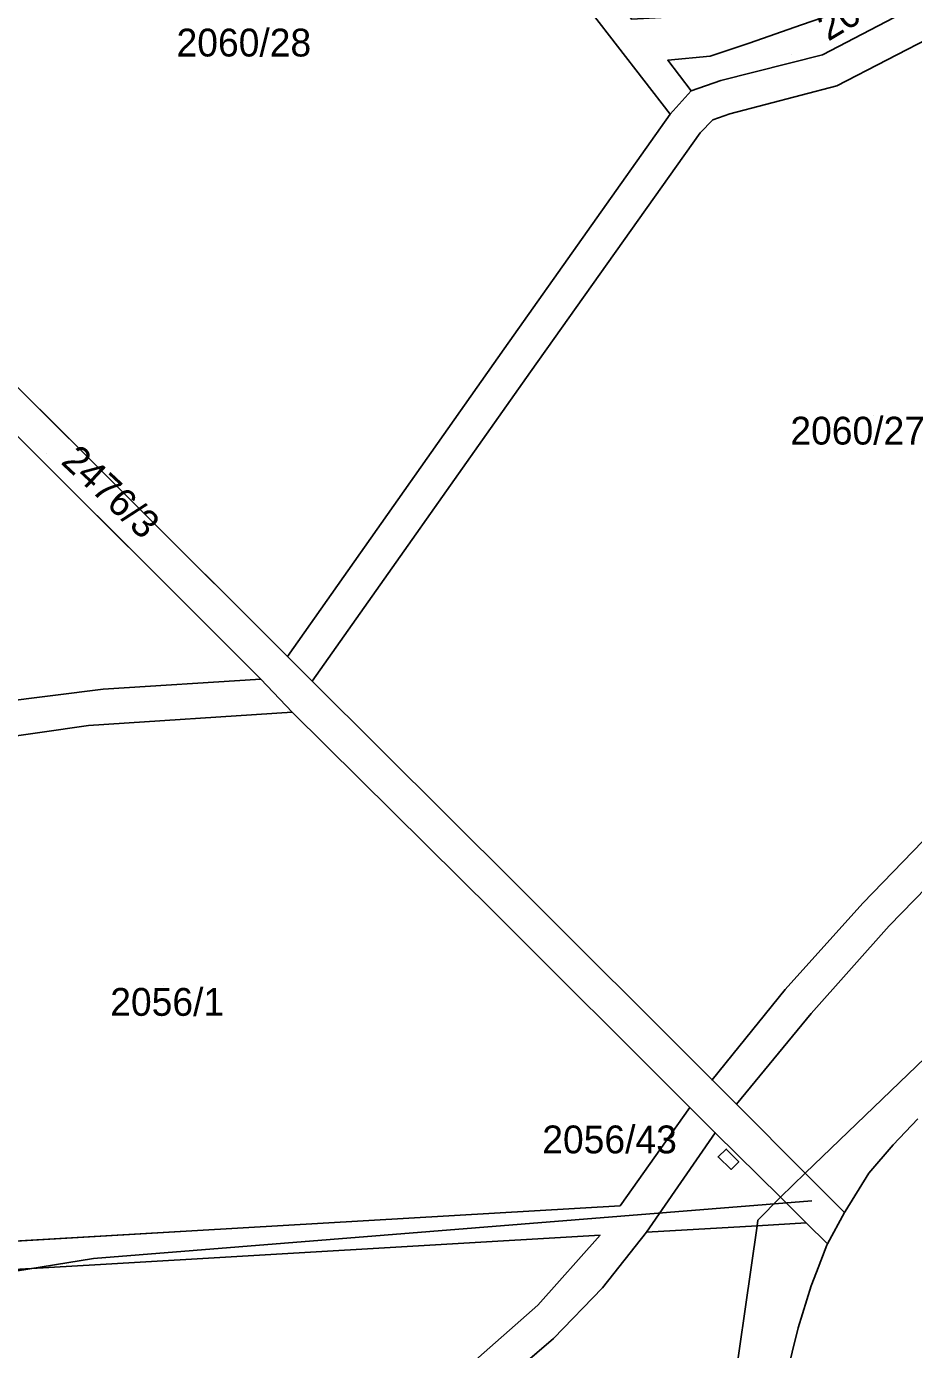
# Model space of a CAD drawing. Extents: x -263423 to -261326, y -1240067 to -1237864.
# Drawn here: x -262281 to -262217.3, y -1239343.6 to -1239248.6 of the extents above; entities that cross this region are included whole.
import ezdxf

# ---------------------------------------------------------------- set-up
doc = ezdxf.new("R2010")
doc.units = 0
for name, color, linetype in [('body_kn', 7, 'Continuous'), ('kladpar_druhypozemkov', 7, 'Continuous'), ('kladpar_hranice', 7, 'Continuous'), ('kladpar_parcelnecisla', 7, 'Continuous'), ('kladpar_plochy', 7, 'Continuous'), ('kladpar_sipky', 7, 'Continuous'), ('tarchy_linie', 7, 'Continuous'), ('zappar_hrandruhpozemk', 7, 'Continuous')]:
    doc.layers.add(name, color=color, linetype=linetype)

msp = doc.modelspace()

# ---------------------------------------------------------------- linework, layer by layer
at = {"layer": 'body_kn'}
for p, q in [((-262229.12, -1239249.75), (-262229.12, -1239249.75)), ((-262231.92, -1239250.69), (-262231.92, -1239250.69)), ((-262223.86, -1239250.61), (-262223.86, -1239250.61)), ((-262234.97, -1239250.99), (-262234.97, -1239250.99)), ((-262234.97, -1239250.99), (-262234.97, -1239250.99)), ((-262231.15, -1239252.45), (-262231.15, -1239252.45)), ((-262233.29, -1239253.18), (-262233.29, -1239253.18)), ((-262222.83, -1239252.82), (-262222.83, -1239252.82)), ((-262234.8, -1239254.86), (-262234.8, -1239254.86)), ((-262231.73, -1239255.27), (-262231.73, -1239255.27)), ((-262230.51, -1239254.84), (-262230.51, -1239254.84)), ((-262232.64, -1239256.2), (-262232.64, -1239256.2)), ((-262246.71, -1239271.73), (-262246.71, -1239271.73)), ((-262244.82, -1239273.37), (-262244.82, -1239273.37)), ((-262262.28, -1239293.82), (-262262.28, -1239293.82)), ((-262275.51, -1239296.17), (-262275.51, -1239296.17)), ((-262264.2, -1239295.45), (-262264.2, -1239295.45)), ((-262260.49, -1239295.6), (-262260.49, -1239295.6)), ((-262261.93, -1239297.83), (-262261.93, -1239297.83)), ((-262276.56, -1239298.78), (-262276.56, -1239298.78)), ((-262245.86, -1239310.19), (-262245.86, -1239310.19)), ((-262220.95, -1239311.55), (-262220.95, -1239311.55)), ((-262247.47, -1239312.14), (-262247.47, -1239312.14)), ((-262219.07, -1239313.17), (-262219.07, -1239313.17)), ((-262226.53, -1239317.76), (-262226.53, -1239317.76)), ((-262224.67, -1239319.48), (-262224.67, -1239319.48)), ((-262224.67, -1239319.48), (-262224.67, -1239319.48)), ((-262231.78, -1239324.24), (-262231.78, -1239324.24)), ((-262233.37, -1239326.23), (-262233.37, -1239326.23)), ((-262230.04, -1239325.98), (-262230.04, -1239325.98)), ((-262231.55, -1239328.04), (-262231.55, -1239328.04)), ((-262231.55, -1239328.04), (-262231.55, -1239328.04)), ((-262230.76, -1239329.21), (-262230.76, -1239329.21)), ((-262218.77, -1239328.9), (-262218.77, -1239328.9)), ((-262231.35, -1239329.78), (-262231.35, -1239329.78)), ((-262231.35, -1239329.78), (-262231.35, -1239329.78)), ((-262229.87, -1239330.13), (-262229.87, -1239330.13)), ((-262230.41, -1239330.68), (-262230.41, -1239330.68)), ((-262225.09, -1239330.95), (-262225.09, -1239330.95)), ((-262220.53, -1239330.95), (-262220.53, -1239330.95)), ((-262238.39, -1239333.3), (-262238.39, -1239333.3)), ((-262226.88, -1239332.68), (-262226.88, -1239332.68)), ((-262224.63, -1239332.93), (-262224.63, -1239332.93)), ((-262228.49, -1239334.32), (-262228.49, -1239334.32)), ((-262222.27, -1239333.78), (-262222.27, -1239333.78)), ((-262222.22, -1239333.69), (-262222.22, -1239333.69)), ((-262268.74, -1239335.06), (-262268.74, -1239335.06)), ((-262236.49, -1239335.19), (-262236.49, -1239335.19)), ((-262228.55, -1239334.73), (-262228.55, -1239334.73)), ((-262228.55, -1239334.73), (-262228.55, -1239334.73)), ((-262225.02, -1239334.52), (-262225.02, -1239334.52)), ((-262239.82, -1239335.41), (-262239.82, -1239335.41)), ((-262223.54, -1239336.12), (-262223.54, -1239336.12)), ((-262223.49, -1239336.03), (-262223.49, -1239336.03)), ((-262276.2, -1239337.07), (-262276.2, -1239337.07)), ((-262276.1, -1239337.52), (-262276.1, -1239337.52)), ((-262224.28, -1239338.06), (-262224.28, -1239338.06)), ((-262239.65, -1239339.17), (-262239.65, -1239339.17)), ((-262224.66, -1239339.05), (-262224.66, -1239339.05)), ((-262244.3, -1239340.43), (-262244.3, -1239340.43)), ((-262243.18, -1239342.83), (-262243.18, -1239342.83)), ((-262225.59, -1239342.05), (-262225.59, -1239342.05))]:
    msp.add_line(p, q, dxfattribs=at)
at = {"layer": 'kladpar_druhypozemkov'}
for p, q in [((-262226.08, -1239250.56), (-262226.08, -1239250.56)), ((-262220.17, -1239276.51), (-262220.17, -1239276.51)), ((-262279.55, -1239279.23), (-262279.55, -1239279.23)), ((-262271.19, -1239317.44), (-262271.19, -1239317.44)), ((-262230.44, -1239329.79), (-262230.44, -1239329.79))]:
    msp.add_line(p, q, dxfattribs=at)
at = {"layer": 'kladpar_hranice'}
for points in [[(-262214.42, -1239242.15), (-262220.84, -1239246.89), (-262225.35, -1239248.45), (-262229.12, -1239249.75), (-262231.92, -1239250.69), (-262234.97, -1239250.99), (-262233.29, -1239253.18), (-262234.8, -1239254.86), (-262242.36, -1239245.08), (-262246.93, -1239237.22), (-262250.31, -1239228.72), (-262252.39, -1239219.87), (-262250.37, -1239219.56), (-262248.36, -1239227.83), (-262245.37, -1239235.79), (-262241.85, -1239242.15), (-262237.57, -1239248.03), (-262233.31, -1239247.8), (-262229.13, -1239246.94), (-262220.08, -1239242.81), (-262214.41, -1239237.33)], [(-262234.97, -1239250.99), (-262231.92, -1239250.69), (-262229.12, -1239249.75), (-262225.35, -1239248.45), (-262220.84, -1239246.89), (-262214.42, -1239242.15), (-262211.96, -1239239.1), (-262209.08, -1239234.87), (-262208.8, -1239234.42), (-262206.77, -1239235.87), (-262211.16, -1239241.98), (-262217, -1239247.04), (-262223.86, -1239250.61), (-262231.15, -1239252.45), (-262233.29, -1239253.18), (-262234.97, -1239250.99)], [(-262187.49, -1239273.94), (-262194.98, -1239283.66), (-262202.98, -1239292.97), (-262220.95, -1239311.55), (-262226.53, -1239317.76), (-262231.78, -1239324.24), (-262245.86, -1239310.19), (-262260.49, -1239295.6), (-262244.82, -1239273.37), (-262232.64, -1239256.2), (-262231.73, -1239255.27), (-262230.51, -1239254.84), (-262222.83, -1239252.82), (-262215.6, -1239249.08), (-262209.37, -1239243.84), (-262204.56, -1239237.51), (-262197.16, -1239243.19), (-262190.68, -1239250.05), (-262185.39, -1239257.87), (-262181.45, -1239266.32), (-262187.49, -1239273.94)], [(-262242.36, -1239245.08), (-262234.8, -1239254.86), (-262246.71, -1239271.73), (-262262.28, -1239293.82), (-262286.05, -1239270.11)], [(-262311.7, -1239248.1), (-262309.94, -1239246.27), (-262307.69, -1239248.51), (-262286.05, -1239270.11), (-262262.28, -1239293.82), (-262260.49, -1239295.6), (-262245.86, -1239310.19), (-262231.78, -1239324.24), (-262230.04, -1239325.98), (-262225.09, -1239330.95), (-262222.27, -1239333.78), (-262223.49, -1239336.03), (-262225.02, -1239334.52), (-262228.55, -1239334.73), (-262236.49, -1239335.19), (-262231.55, -1239328.04)], [(-262215.6, -1239249.08), (-262222.83, -1239252.82), (-262230.51, -1239254.84), (-262231.73, -1239255.27), (-262232.64, -1239256.2), (-262244.82, -1239273.37), (-262260.49, -1239295.6), (-262262.28, -1239293.82), (-262246.71, -1239271.73), (-262234.8, -1239254.86), (-262233.29, -1239253.18), (-262231.15, -1239252.45), (-262223.86, -1239250.61), (-262217, -1239247.04)], [(-262231.55, -1239328.04), (-262233.37, -1239326.23), (-262247.47, -1239312.14), (-262261.93, -1239297.83), (-262264.2, -1239295.45), (-262287.75, -1239271.93), (-262309.5, -1239250.28), (-262311.7, -1239248.1)], [(-262306.27, -1239291.52), (-262313.66, -1239252.53), (-262311.54, -1239251.67), (-262309.5, -1239250.28), (-262287.75, -1239271.93), (-262264.2, -1239295.45), (-262275.51, -1239296.17), (-262286.76, -1239297.59), (-262296.95, -1239299.48), (-262298.59, -1239295.3), (-262301.89, -1239292.49), (-262306.27, -1239291.52)], [(-262142.03, -1239251.08), (-262225.09, -1239330.95), (-262230.04, -1239325.98), (-262224.67, -1239319.48), (-262219.07, -1239313.17), (-262201.11, -1239294.73)], [(-262217, -1239327.05), (-262218.77, -1239328.9), (-262220.53, -1239330.95), (-262222.22, -1239333.69), (-262222.27, -1239333.78), (-262225.09, -1239330.95), (-262142.03, -1239251.08)], [(-262224.67, -1239319.48), (-262230.04, -1239325.98), (-262231.78, -1239324.24), (-262226.53, -1239317.76), (-262220.95, -1239311.55), (-262202.98, -1239292.97)], [(-262201.11, -1239294.73), (-262219.07, -1239313.17), (-262224.67, -1239319.48)], [(-262296.95, -1239299.48), (-262286.76, -1239297.59), (-262275.51, -1239296.17), (-262264.2, -1239295.45), (-262261.93, -1239297.83), (-262276.56, -1239298.78), (-262291.08, -1239300.87), (-262297.03, -1239302.28), (-262304.41, -1239304.31), (-262311.26, -1239307.88), (-262328.27, -1239320.88), (-262346.55, -1239334.9), (-262345.14, -1239330.67), (-262329.79, -1239319), (-262317.11, -1239309.23), (-262313.1, -1239306.12), (-262305.34, -1239302.04), (-262296.95, -1239299.48)], [(-262297.03, -1239302.28), (-262291.08, -1239300.87), (-262276.56, -1239298.78), (-262261.93, -1239297.83), (-262247.47, -1239312.14), (-262233.37, -1239326.23), (-262238.39, -1239333.3), (-262268.74, -1239335.06), (-262301.8, -1239337), (-262303.92, -1239309.44), (-262300.82, -1239307.98), (-262298.37, -1239305.43), (-262297.03, -1239302.28)], [(-262366.18, -1239401.59), (-262365.35, -1239398.81), (-262336.83, -1239390.26), (-262320.19, -1239384.34), (-262303.91, -1239377.48), (-262304.56, -1239372.98), (-262303.86, -1239368.5), (-262301.89, -1239364.41), (-262298.79, -1239361.08), (-262307.45, -1239350.28), (-262315.62, -1239339.85), (-262330.54, -1239340.73), (-262348.74, -1239341.74), (-262348.07, -1239339.64), (-262330.56, -1239338.6), (-262315.99, -1239337.81), (-262304.29, -1239337.19), (-262306.52, -1239309.56), (-262303.92, -1239309.44), (-262301.8, -1239337), (-262268.74, -1239335.06), (-262238.39, -1239333.3)], [(-262238.39, -1239333.3), (-262233.37, -1239326.23), (-262231.55, -1239328.04), (-262236.49, -1239335.19), (-262239.65, -1239339.17), (-262243.18, -1239342.83), (-262247.04, -1239346.14), (-262256.55, -1239352.96), (-262266.39, -1239359.31), (-262276.53, -1239365.16)], [(-262216.13, -1239384.59), (-262223.16, -1239386.67), (-262224.76, -1239382.44), (-262224.81, -1239382.3), (-262224.96, -1239381.91), (-262226.66, -1239374.61), (-262227.12, -1239371.88), (-262227.52, -1239368.07), (-262227.79, -1239365.78), (-262228.06, -1239362.79), (-262228.02, -1239359.1), (-262227.74, -1239354.33), (-262227.26, -1239350.13), (-262226.46, -1239345.55), (-262225.59, -1239342.05), (-262224.66, -1239339.05), (-262224.28, -1239338.06), (-262223.54, -1239336.12), (-262223.49, -1239336.03), (-262222.27, -1239333.78), (-262222.22, -1239333.69), (-262220.53, -1239330.95), (-262218.77, -1239328.9), (-262217, -1239327.05)], [(-262231.35, -1239329.78), (-262230.76, -1239329.21), (-262229.87, -1239330.13), (-262230.41, -1239330.68), (-262231.35, -1239329.78)], [(-262230.76, -1239329.21), (-262231.35, -1239329.78), (-262230.41, -1239330.68), (-262229.87, -1239330.13), (-262230.76, -1239329.21)], [(-262276.53, -1239365.16), (-262266.39, -1239359.31), (-262256.55, -1239352.96), (-262247.04, -1239346.14), (-262243.18, -1239342.83), (-262239.65, -1239339.17), (-262236.49, -1239335.19), (-262228.55, -1239334.73), (-262230.68, -1239349.52), (-262231.29, -1239364.9), (-262229.35, -1239378.38), (-262274.2, -1239392.12), (-262280.03, -1239384.86), (-262276.42, -1239380.7), (-262274.56, -1239375.67), (-262274.57, -1239370.31), (-262276.53, -1239365.16)], [(-262270.85, -1239396.28), (-262274.2, -1239392.12), (-262229.35, -1239378.38), (-262231.29, -1239364.9), (-262230.68, -1239349.52), (-262228.55, -1239334.73), (-262225.02, -1239334.52), (-262223.49, -1239336.03), (-262223.54, -1239336.12), (-262224.28, -1239338.06), (-262224.66, -1239339.05), (-262225.59, -1239342.05), (-262226.46, -1239345.55), (-262227.26, -1239350.13), (-262227.74, -1239354.33), (-262228.02, -1239359.1), (-262228.06, -1239362.79), (-262227.79, -1239365.78), (-262227.52, -1239368.07), (-262227.12, -1239371.88), (-262226.66, -1239374.61), (-262224.96, -1239381.91), (-262224.81, -1239382.3), (-262270.85, -1239396.28)], [(-262239.82, -1239335.41), (-262276.1, -1239337.52), (-262298.03, -1239338.81), (-262293.05, -1239358.32), (-262289.03, -1239357.87), (-262284.89, -1239358.56), (-262281.1, -1239360.38), (-262278.07, -1239363.06), (-262266.36, -1239356.1), (-262254.92, -1239348.72), (-262249.37, -1239344.9), (-262244.3, -1239340.43), (-262239.82, -1239335.41)], [(-262293.05, -1239358.32), (-262298.03, -1239338.81), (-262276.1, -1239337.52), (-262239.82, -1239335.41), (-262244.3, -1239340.43), (-262249.37, -1239344.9), (-262254.92, -1239348.72), (-262266.36, -1239356.1), (-262278.07, -1239363.06), (-262281.1, -1239360.38), (-262284.89, -1239358.56), (-262289.03, -1239357.87), (-262293.05, -1239358.32)]]:
    msp.add_lwpolyline(points, dxfattribs=at)
at = {"layer": 'kladpar_plochy'}
for p, q in [((-262286.05, -1239270.11), (-262262.28, -1239293.82)), ((-262264.2, -1239295.45), (-262287.75, -1239271.93)), ((-262262.28, -1239293.82), (-262260.49, -1239295.6)), ((-262261.93, -1239297.83), (-262264.2, -1239295.45)), ((-262260.49, -1239295.6), (-262245.86, -1239310.19)), ((-262247.47, -1239312.14), (-262261.93, -1239297.83)), ((-262245.86, -1239310.19), (-262231.78, -1239324.24)), ((-262233.37, -1239326.23), (-262247.47, -1239312.14)), ((-262231.78, -1239324.24), (-262230.04, -1239325.98)), ((-262238.39, -1239333.3), (-262233.37, -1239326.23)), ((-262231.55, -1239328.04), (-262233.37, -1239326.23)), ((-262233.37, -1239326.23), (-262231.55, -1239328.04)), ((-262230.04, -1239325.98), (-262225.09, -1239330.95)), ((-262236.49, -1239335.19), (-262231.55, -1239328.04)), ((-262231.55, -1239328.04), (-262236.49, -1239335.19)), ((-262230.76, -1239329.21), (-262231.35, -1239329.78)), ((-262229.87, -1239330.13), (-262230.76, -1239329.21)), ((-262231.35, -1239329.78), (-262230.41, -1239330.68)), ((-262230.41, -1239330.68), (-262229.87, -1239330.13)), ((-262225.09, -1239330.95), (-262222.27, -1239333.78)), ((-262268.74, -1239335.06), (-262238.39, -1239333.3)), ((-262222.27, -1239333.78), (-262223.49, -1239336.03)), ((-262301.8, -1239337), (-262268.74, -1239335.06)), ((-262236.49, -1239335.19), (-262239.65, -1239339.17)), ((-262228.55, -1239334.73), (-262236.49, -1239335.19)), ((-262225.02, -1239334.52), (-262228.55, -1239334.73)), ((-262223.49, -1239336.03), (-262225.02, -1239334.52)), ((-262239.82, -1239335.41), (-262276.1, -1239337.52)), ((-262244.3, -1239340.43), (-262239.82, -1239335.41)), ((-262276.1, -1239337.52), (-262298.03, -1239338.81)), ((-262239.65, -1239339.17), (-262243.18, -1239342.83)), ((-262249.37, -1239344.9), (-262244.3, -1239340.43)), ((-262243.18, -1239342.83), (-262247.04, -1239346.14))]:
    msp.add_line(p, q, dxfattribs=at)
for points in [[(-262214.42, -1239242.15), (-262220.84, -1239246.89), (-262225.35, -1239248.45), (-262229.12, -1239249.75), (-262231.92, -1239250.69), (-262234.97, -1239250.99), (-262233.29, -1239253.18), (-262234.8, -1239254.86), (-262242.36, -1239245.08), (-262246.93, -1239237.22), (-262250.31, -1239228.72), (-262252.39, -1239219.87), (-262250.37, -1239219.56), (-262248.36, -1239227.83), (-262245.37, -1239235.79), (-262241.85, -1239242.15), (-262237.57, -1239248.03), (-262233.31, -1239247.8), (-262229.13, -1239246.94), (-262220.08, -1239242.81), (-262214.41, -1239237.33)], [(-262242.36, -1239245.08), (-262234.8, -1239254.86), (-262246.71, -1239271.73), (-262262.28, -1239293.82), (-262286.05, -1239270.11), (-262307.69, -1239248.51)], [(-262215.6, -1239249.08), (-262222.83, -1239252.82), (-262230.51, -1239254.84), (-262231.73, -1239255.27), (-262232.64, -1239256.2), (-262244.82, -1239273.37), (-262260.49, -1239295.6), (-262262.28, -1239293.82), (-262246.71, -1239271.73), (-262234.8, -1239254.86), (-262233.29, -1239253.18), (-262231.15, -1239252.45), (-262223.86, -1239250.61), (-262217, -1239247.04)], [(-262142.03, -1239251.08), (-262225.09, -1239330.95), (-262230.04, -1239325.98), (-262224.67, -1239319.48), (-262219.07, -1239313.17), (-262201.11, -1239294.73)], [(-262217, -1239327.05), (-262218.77, -1239328.9), (-262220.53, -1239330.95), (-262222.22, -1239333.69), (-262222.27, -1239333.78), (-262225.09, -1239330.95), (-262142.03, -1239251.08)], [(-262201.11, -1239294.73), (-262219.07, -1239313.17), (-262224.67, -1239319.48), (-262230.04, -1239325.98), (-262231.78, -1239324.24), (-262226.53, -1239317.76), (-262220.95, -1239311.55), (-262202.98, -1239292.97)], [(-262216.13, -1239384.59), (-262223.16, -1239386.67), (-262224.76, -1239382.44), (-262224.81, -1239382.3), (-262224.96, -1239381.91), (-262226.66, -1239374.61), (-262227.12, -1239371.88), (-262227.52, -1239368.07), (-262227.79, -1239365.78), (-262228.06, -1239362.79), (-262228.02, -1239359.1), (-262227.74, -1239354.33), (-262227.26, -1239350.13), (-262226.46, -1239345.55), (-262225.59, -1239342.05), (-262224.66, -1239339.05), (-262224.28, -1239338.06), (-262223.54, -1239336.12), (-262223.49, -1239336.03), (-262222.27, -1239333.78), (-262222.22, -1239333.69), (-262220.53, -1239330.95), (-262218.77, -1239328.9), (-262217, -1239327.05)]]:
    msp.add_lwpolyline(points, dxfattribs=at)
for points in [[(-262234.97, -1239250.99), (-262231.92, -1239250.69), (-262229.12, -1239249.75), (-262225.35, -1239248.45), (-262220.84, -1239246.89), (-262214.42, -1239242.15), (-262211.96, -1239239.1), (-262209.08, -1239234.87), (-262208.8, -1239234.42), (-262206.77, -1239235.87), (-262211.16, -1239241.98), (-262217, -1239247.04), (-262223.86, -1239250.61), (-262231.15, -1239252.45), (-262233.29, -1239253.18)], [(-262187.49, -1239273.94), (-262194.98, -1239283.66), (-262202.98, -1239292.97), (-262220.95, -1239311.55), (-262226.53, -1239317.76), (-262231.78, -1239324.24), (-262245.86, -1239310.19), (-262260.49, -1239295.6), (-262244.82, -1239273.37), (-262232.64, -1239256.2), (-262231.73, -1239255.27), (-262230.51, -1239254.84), (-262222.83, -1239252.82), (-262215.6, -1239249.08), (-262209.37, -1239243.84), (-262204.56, -1239237.51), (-262197.16, -1239243.19), (-262190.68, -1239250.05), (-262185.39, -1239257.87), (-262181.45, -1239266.32)], [(-262306.27, -1239291.52), (-262313.66, -1239252.53), (-262311.54, -1239251.67), (-262309.5, -1239250.28), (-262287.75, -1239271.93), (-262264.2, -1239295.45), (-262275.51, -1239296.17), (-262286.76, -1239297.59), (-262296.95, -1239299.48), (-262298.59, -1239295.3), (-262301.89, -1239292.49)], [(-262296.95, -1239299.48), (-262286.76, -1239297.59), (-262275.51, -1239296.17), (-262264.2, -1239295.45), (-262261.93, -1239297.83), (-262276.56, -1239298.78), (-262291.08, -1239300.87), (-262297.03, -1239302.28), (-262304.41, -1239304.31), (-262311.26, -1239307.88), (-262328.27, -1239320.88), (-262346.55, -1239334.9), (-262345.14, -1239330.67), (-262329.79, -1239319), (-262317.11, -1239309.23), (-262313.1, -1239306.12), (-262305.34, -1239302.04)], [(-262297.03, -1239302.28), (-262291.08, -1239300.87), (-262276.56, -1239298.78), (-262261.93, -1239297.83), (-262247.47, -1239312.14), (-262233.37, -1239326.23), (-262238.39, -1239333.3), (-262268.74, -1239335.06), (-262301.8, -1239337), (-262303.92, -1239309.44), (-262300.82, -1239307.98), (-262298.37, -1239305.43)], [(-262231.35, -1239329.78), (-262230.76, -1239329.21), (-262229.87, -1239330.13), (-262230.41, -1239330.68)], [(-262276.53, -1239365.16), (-262266.39, -1239359.31), (-262256.55, -1239352.96), (-262247.04, -1239346.14), (-262243.18, -1239342.83), (-262239.65, -1239339.17), (-262236.49, -1239335.19), (-262228.55, -1239334.73), (-262230.68, -1239349.52), (-262231.29, -1239364.9), (-262229.35, -1239378.38), (-262274.2, -1239392.12), (-262280.03, -1239384.86), (-262276.42, -1239380.7), (-262274.56, -1239375.67), (-262274.57, -1239370.31)], [(-262270.85, -1239396.28), (-262274.2, -1239392.12), (-262229.35, -1239378.38), (-262231.29, -1239364.9), (-262230.68, -1239349.52), (-262228.55, -1239334.73), (-262225.02, -1239334.52), (-262223.49, -1239336.03), (-262223.54, -1239336.12), (-262224.28, -1239338.06), (-262224.66, -1239339.05), (-262225.59, -1239342.05), (-262226.46, -1239345.55), (-262227.26, -1239350.13), (-262227.74, -1239354.33), (-262228.02, -1239359.1), (-262228.06, -1239362.79), (-262227.79, -1239365.78), (-262227.52, -1239368.07), (-262227.12, -1239371.88), (-262226.66, -1239374.61), (-262224.96, -1239381.91), (-262224.81, -1239382.3)], [(-262293.05, -1239358.32), (-262298.03, -1239338.81), (-262276.1, -1239337.52), (-262239.82, -1239335.41), (-262244.3, -1239340.43), (-262249.37, -1239344.9), (-262254.92, -1239348.72), (-262266.36, -1239356.1), (-262278.07, -1239363.06), (-262281.1, -1239360.38), (-262284.89, -1239358.56), (-262289.03, -1239357.87)]]:
    msp.add_lwpolyline(points, close=True, dxfattribs=at)
at = {"layer": 'kladpar_sipky'}
msp.add_line((-262230.42, -1239329.94), (-262230.42, -1239329.94), dxfattribs=at)
at = {"layer": 'tarchy_linie'}
msp.add_lwpolyline([(-262401.55, -1239333.58), (-262395.56, -1239339.61), (-262347.8, -1239341.9), (-262319.88, -1239344.16), (-262276.2, -1239337.07), (-262224.63, -1239332.93)], dxfattribs=at)
at = {"layer": 'zappar_hrandruhpozemk'}
for p, q in [((-262231.55, -1239328.04), (-262226.88, -1239332.68)), ((-262226.88, -1239332.68), (-262225.09, -1239330.95)), ((-262228.49, -1239334.32), (-262226.88, -1239332.68)), ((-262226.88, -1239332.68), (-262225.02, -1239334.52)), ((-262228.55, -1239334.73), (-262228.49, -1239334.32))]:
    msp.add_line(p, q, dxfattribs=at)

# ---------------------------------------------------------------- texts
at = {"layer": 'kladpar_parcelnecisla'}
for s, rotation, p in [('2060/29', 31, (-262223.44, -1239249.664)), ('2476/3', 317, (-262278.623, -1239279.917))]:
    msp.add_text(s, height=2, rotation=rotation, dxfattribs=at).set_placement(p)
for s, p in [('2060/28', (-262270.241, -1239250.72)), ('2060/27', (-262226.16, -1239278.6)), ('2056/1', (-262275.004, -1239319.64)), ('2056/43', (-262243.977, -1239329.52))]:
    msp.add_text(s, height=2, dxfattribs=at).set_placement(p)

doc.saveas('drawing.dxf')
